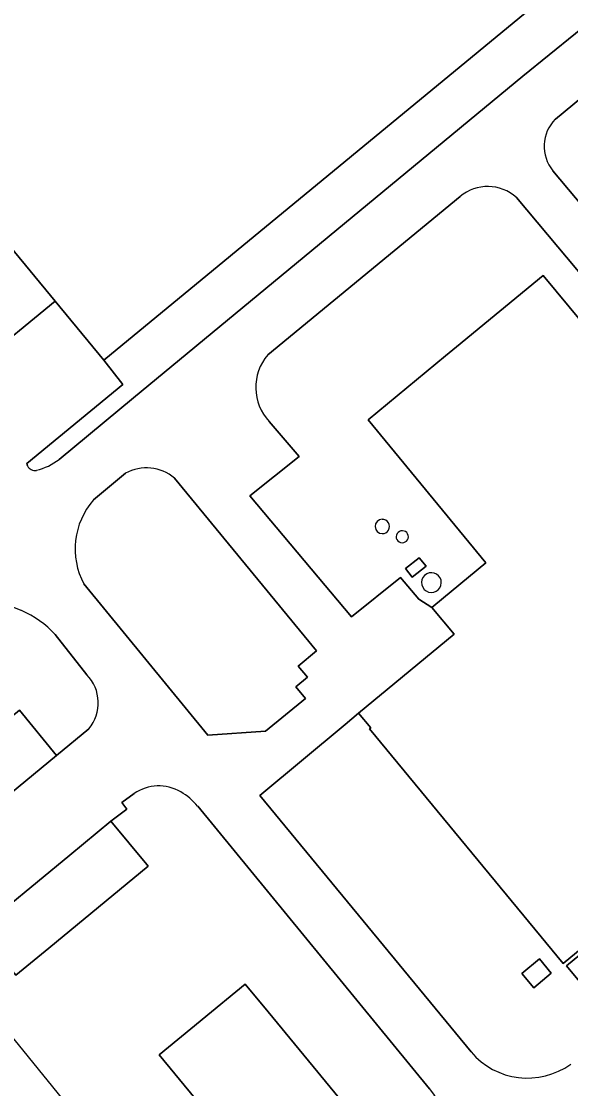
# Model space of a CAD drawing. Extents: x 156141 to 158132, y 385651 to 388333.
# Drawn here: x 157089.1 to 157162.9, y 386731.1 to 386874.6 of the extents above; entities that cross this region are included whole.
import ezdxf

# ---------------------------------------------------------------- set-up
doc = ezdxf.new("R2010")
doc.units = 0
for name, color, linetype in [('IMGEO_Erf', 7, 'Continuous'), ('IMGEO_Groenvoorziening', 7, 'Continuous'), ('IMGEO_Lage_trafo', 7, 'Continuous'), ('IMGEO_Opslagtank', 7, 'Continuous'), ('IMGEO_Pand', 7, 'Continuous'), ('IMGEO_Pand_vergunning_verleend', 7, 'Continuous'), ('IMGEO_Rijbaan_lokaal_open', 7, 'Continuous')]:
    doc.layers.add(name, color=color, linetype=linetype)

msp = doc.modelspace()

# ---------------------------------------------------------------- linework, layer by layer
at = {"layer": 'IMGEO_Erf'}
for points in [[(157284.19, 386849.46), (157288.72, 386853.16), (157259.1, 386889.06), (157240.87, 386911.8), (157241.17, 386912.07), (157168.24, 387000), (157137.21, 387037.65), (157129.35, 387046.65), (157129.18, 387046.53), (157127.01, 387049.14), (157127.14, 387049.25), (157124.86, 387052.05), (157124.73, 387051.94), (157091.86, 387091.79), (157084.85, 387100.37), (157072.38, 387115.63), (157065.43, 387124.28), (157056.49, 387135.39), (157053.95, 387138.53), (157050.66, 387135.79), (157078.51, 387102.05), (157081.95, 387097.87), (157229.85, 386918.64), (157160.83, 386861.48)], [(157156.44, 386867.28), (157174.17, 386881.65), (157185.09, 386890.64), (157182.9, 386893.32), (157185.57, 386895.57), (157183.76, 386898.02), (157100.14, 386829.08), (157102.7, 386825.8), (157089.78, 386815.17), (157089.9, 386814.87)], [(157083.22, 386828.47), (157093.59, 386837.01), (157066.45, 386869.91)], [(157094.13, 386815.73), (157104.12, 386824), (157156.44, 386867.28)], [(157160.5, 386854.53), (157186.24, 386823.83)], [(157148.03, 386851.06), (157122.17, 386829.78)], [(157135.67, 386821.07), (157146.07, 386829.64), (157147.53, 386830.85), (157159.21, 386840.48), (157176.87, 386819.12), (157178.37, 386817.31), (157181.35, 386819.78), (157181.57, 386819.96), (157155.6, 386850.94)], [(157122.35, 386820.82), (157126.38, 386816.12), (157119.75, 386810.82), (157133.44, 386794.55), (157140.04, 386799.87), (157142.48, 386796.94), (157144.25, 386795.82), (157144.5, 386796.03), (157151.51, 386801.84), (157135.67, 386821.07)], [(157097.85, 386786.78), (157093.59, 386792.18)], [(157104.22, 386770.79), (157102.56, 386769.59), (157103.24, 386768.71), (157101.09, 386767.08), (157105.93, 386761.24), (157106.09, 386761.05), (157092.73, 386750), (157088.32, 386746.36), (157085.32, 386750), (157083.32, 386752.42), (157076.01, 386761.28), (157071.02, 386767.34), (157088.79, 386782), (157093.79, 386775.93), (157098.13, 386779.5)], [(157182.12, 386764.69), (157161.9, 386747.97), (157135.84, 386779.5), (157136.01, 386779.64), (157134.38, 386781.62), (157132.6, 386780.08), (157121.11, 386770.52), (157149.5, 386736.08)], [(157143.93, 386731.12), (157112.76, 386769.11)]]:
    msp.add_lwpolyline(points, dxfattribs=at)
for points in [[(157142.52, 386802.5), (157143.46, 386801.37), (157141.6, 386799.89), (157140.69, 386801.04)], [(157162.33, 386747.62), (157165.66, 386750.37), (157169.82, 386745.35), (157166.49, 386742.6)], [(157160.29, 386746.63), (157157.94, 386744.69), (157156.34, 386746.61), (157158.69, 386748.56)], [(157107.6, 386735.65), (157113.11, 386740.2), (157113.36, 386740.4), (157119.15, 386745.18), (157122.24, 386741.44), (157131.2, 386730.57), (157132.41, 386729.1), (157134.89, 386726.09), (157125.78, 386718.54), (157123.37, 386716.54)]]:
    msp.add_lwpolyline(points, close=True, dxfattribs=at)
for centre, radius, start, end in [((157164.56, 386857.83), 5.23, 135.616, 219.0144), ((157151.75, 386846.7), 5.73, 47.7391, 130.4607), ((157127.34, 386825.4), 6.77, 139.6901, 222.5848), ((157090.89, 386815.34), 1.1, 205.4277, 280.9463), ((157089.02, 386822.39), 8.39, 284.347, 307.473), ((157137.57, 386806.71), 0.963, 91.4765, 270.1298), ((157137.57, 386806.71), 0.963, 269.8855, 91.7208), ((157140.23, 386805.33), 0.797, 86.6683, 270.6689), ((157140.28, 386805.33), 0.796, 267.4073, 89.9299), ((157144.16, 386799.17), 1.32, 87.5499, 269.369), ((157144.18, 386799.17), 1.32, 268.4143, 88.5046), ((157085.06, 386786.67), 9.61, 65.4413, 123.6381), ((157084.11, 386783.68), 12.73, 41.8466, 67.1091), ((157094.01, 386782.99), 5.39, 319.7619, 44.7219), ((157107.53, 386766.07), 5.77, 59.1496, 125.0175), ((157106.32, 386763.78), 8.35, 39.634, 60.0974), ((157157.08, 386742.43), 9.89, 219.9153, 305.9842), ((157136.42, 386725.05), 9.66, 314.7436, 38.9454)]:
    msp.add_arc(centre, radius, start, end, dxfattribs=at)
at = {"layer": 'IMGEO_Groenvoorziening'}
for points in [[(157103.06, 386813.88), (157098.74, 386810.28)], [(157097.46, 386799), (157114.12, 386778.66), (157121.86, 386779.19), (157127.23, 386783.6), (157125.94, 386785.15), (157127.5, 386786.45), (157126.28, 386787.92), (157128.74, 386789.98), (157109.65, 386813.22)]]:
    msp.add_lwpolyline(points, dxfattribs=at)
for centre, radius, start, end in [((157105.88, 386808.77), 5.83, 49.684, 118.9568), ((157106.32, 386803.7), 10.03, 139.0309, 207.9776)]:
    msp.add_arc(centre, radius, start, end, dxfattribs=at)
at = {"layer": 'IMGEO_Lage_trafo'}
msp.add_lwpolyline([(157160.29, 386746.63), (157158.69, 386748.56), (157156.34, 386746.61), (157157.94, 386744.69)], close=True, dxfattribs=at)
at = {"layer": 'IMGEO_Opslagtank'}
msp.add_lwpolyline([(157142.52, 386802.5), (157140.69, 386801.04), (157141.6, 386799.89), (157143.46, 386801.37)], close=True, dxfattribs=at)
for centre, radius, start, end in [((157137.57, 386806.71), 0.963, 91.4765, 270.1298), ((157137.57, 386806.71), 0.963, 269.8855, 91.7208), ((157140.23, 386805.33), 0.797, 86.6683, 270.6689), ((157140.28, 386805.33), 0.796, 267.4073, 89.9299), ((157144.16, 386799.17), 1.32, 87.5499, 269.369), ((157144.18, 386799.17), 1.32, 268.4143, 88.5046)]:
    msp.add_arc(centre, radius, start, end, dxfattribs=at)
at = {"layer": 'IMGEO_Pand'}
for points in [[(157041.56, 386888.57), (157060.78, 386865.23), (157066.45, 386869.91), (157093.59, 386837.01), (157100.14, 386829.08), (157183.76, 386898.02)], [(157176.87, 386819.12), (157159.21, 386840.48), (157147.53, 386830.85), (157146.07, 386829.64), (157135.67, 386821.07), (157151.51, 386801.84), (157144.5, 386796.03), (157144.25, 386795.82), (157147.22, 386792.23), (157134.38, 386781.62), (157136.01, 386779.64), (157135.84, 386779.5), (157161.9, 386747.97), (157182.12, 386764.69)]]:
    msp.add_lwpolyline(points, dxfattribs=at)
for points in [[(157093.79, 386775.93), (157088.79, 386782), (157071.02, 386767.34), (157076.01, 386761.28), (157078.44, 386763.28), (157079.56, 386764.21)], [(157085.32, 386750), (157088.32, 386746.36), (157092.73, 386750), (157106.09, 386761.05), (157105.93, 386761.24), (157101.09, 386767.08), (157095.58, 386762.53), (157086.87, 386755.35), (157085.75, 386754.42), (157083.32, 386752.42)], [(157162.33, 386747.62), (157166.49, 386742.6), (157169.82, 386745.35), (157165.66, 386750.37)], [(157107.6, 386735.65), (157123.37, 386716.54), (157125.78, 386718.54), (157134.89, 386726.09), (157132.41, 386729.1), (157131.2, 386730.57), (157122.24, 386741.44), (157119.15, 386745.18), (157113.36, 386740.4), (157113.11, 386740.2)]]:
    msp.add_lwpolyline(points, close=True, dxfattribs=at)
at = {"layer": 'IMGEO_Pand_vergunning_verleend'}
msp.add_lwpolyline([(157025.19, 386737.57), (157063.17, 386768.4), (157103.04, 386719.28), (157065.05, 386688.45)], close=True, dxfattribs=at)
at = {"layer": 'IMGEO_Rijbaan_lokaal_open'}
for points in [[(157160.83, 386861.48), (157229.85, 386918.64), (157081.95, 387097.87), (157078.51, 387102.05), (157072.84, 387097.37), (157076.28, 387093.24), (157099.26, 387065.6)], [(157214.42, 386914.91), (157196.1, 386899.73), (157196.78, 386898.93), (157185.65, 386889.95), (157185.09, 386890.64), (157174.17, 386881.65), (157156.44, 386867.28), (157104.12, 386824), (157094.13, 386815.73)], [(157155.6, 386850.94), (157181.57, 386819.96), (157182.65, 386820.85), (157184.95, 386822.76), (157186.24, 386823.83), (157160.5, 386854.53)], [(157122.17, 386829.78), (157148.03, 386851.06)], [(157089.9, 386814.87), (157089.78, 386815.17), (157102.7, 386825.8), (157100.14, 386829.08), (157093.59, 386837.01), (157083.22, 386828.47)], [(157149.5, 386736.08), (157121.11, 386770.52), (157132.6, 386780.08), (157134.38, 386781.62), (157147.22, 386792.23), (157144.25, 386795.82), (157142.48, 386796.94), (157140.04, 386799.87), (157133.44, 386794.55), (157119.75, 386810.82), (157126.38, 386816.12), (157122.35, 386820.82)], [(157098.74, 386810.28), (157103.06, 386813.88)], [(157109.65, 386813.22), (157128.74, 386789.98), (157126.28, 386787.92), (157127.5, 386786.45), (157125.94, 386785.15), (157127.23, 386783.6), (157121.86, 386779.19), (157114.12, 386778.66), (157097.46, 386799)], [(157093.59, 386792.18), (157097.85, 386786.78)], [(157098.13, 386779.5), (157093.79, 386775.93), (157079.56, 386764.21), (157078.44, 386763.28), (157076.01, 386761.28), (157083.32, 386752.42), (157085.75, 386754.42), (157086.87, 386755.35), (157095.58, 386762.53), (157101.09, 386767.08), (157103.24, 386768.71), (157102.56, 386769.59), (157104.22, 386770.79)], [(157112.76, 386769.11), (157143.93, 386731.12)]]:
    msp.add_lwpolyline(points, dxfattribs=at)
for centre, radius, start, end in [((157164.56, 386857.83), 5.23, 135.616, 219.0144), ((157151.75, 386846.7), 5.73, 47.7391, 130.4607), ((157127.34, 386825.4), 6.77, 139.6901, 222.5848), ((157090.89, 386815.34), 1.1, 205.4277, 280.9463), ((157089.02, 386822.39), 8.39, 284.347, 307.473), ((157105.88, 386808.77), 5.83, 49.684, 118.9568), ((157106.32, 386803.7), 10.03, 139.0309, 207.9776), ((157085.06, 386786.67), 9.61, 65.4413, 123.6381), ((157084.11, 386783.68), 12.73, 41.8466, 67.1091), ((157094.01, 386782.99), 5.39, 319.7619, 44.7219), ((157107.53, 386766.07), 5.77, 59.1496, 125.0175), ((157106.32, 386763.78), 8.35, 39.634, 60.0974), ((157157.08, 386742.43), 9.89, 219.9153, 305.9842), ((157136.42, 386725.05), 9.66, 314.7436, 38.9454)]:
    msp.add_arc(centre, radius, start, end, dxfattribs=at)

doc.saveas('drawing.dxf')
